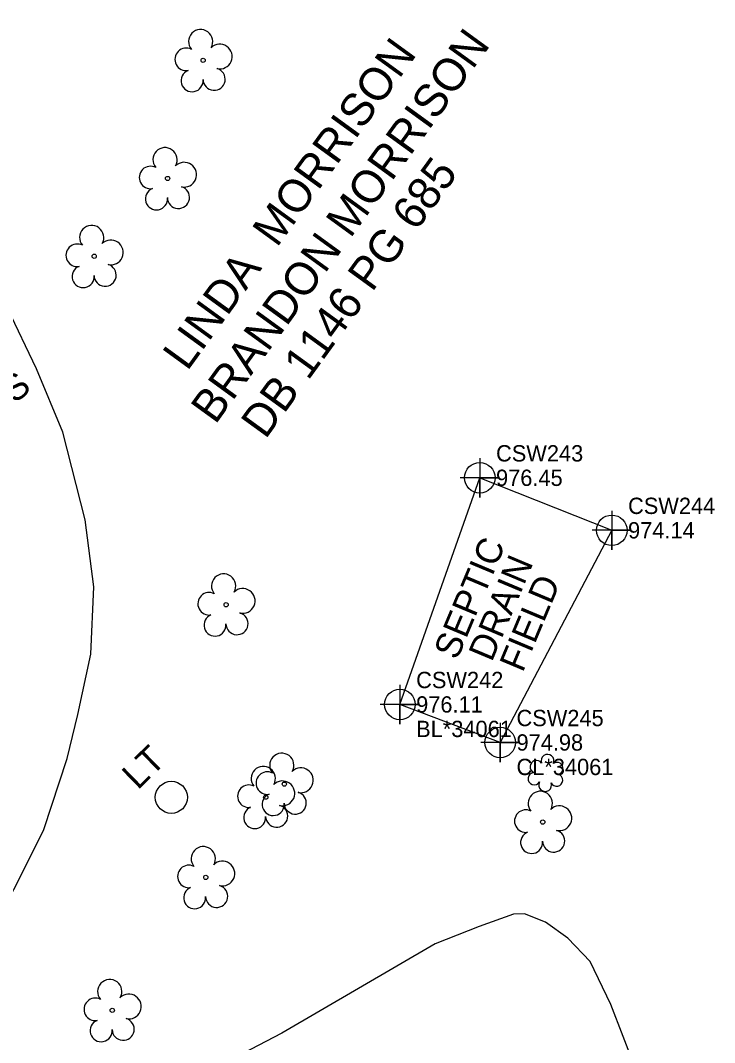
# Model space of a CAD drawing. Extents: x 1182322 to 1186765, y 572295 to 575411.
# Drawn here: x 1184965.5 to 1185072.1, y 574370 to 574526.7 of the extents above; entities that cross this region are included whole.
import ezdxf

# ---------------------------------------------------------------- set-up
doc = ezdxf.new("R2010")
doc.units = 0
for name, color, linetype in [('Exist Other Culture Area Outline', 7, 'Continuous'), ('Exist Other Culture Area Outline Cogo Comment', 7, 'Continuous'), ('Exist Other Culture Area Outline Cogo Elevation', 7, 'Continuous'), ('Exist Other Culture Area Outline Cogo Number', 7, 'Continuous'), ('Exist Other Culture Area Outline Cogo Point CELL', 7, 'Continuous'), ('Exist Other Culture Area Outline Text', 7, 'Continuous'), ('Exist Property Deed Book Text', 7, 'Continuous'), ('Exist Property Owner Text', 7, 'Continuous'), ('Exist Roads Soil', 7, 'Continuous'), ('Exist Utilities Other Pole CELL', 7, 'Continuous'), ('Exist Utilities Other Pole Text', 7, 'Continuous'), ('Exist Vegetation Shrub CELL', 7, 'Continuous'), ('Exist Vegetation Tree CELL', 7, 'Continuous')]:
    doc.layers.add(name, color=color, linetype=linetype)

msp = doc.modelspace()

# ---------------------------------------------------------------- linework, layer by layer
at = {"layer": 'Exist Other Culture Area Outline'}
msp.add_lwpolyline([(1185023.76, 574421.84), (1185036.02, 574456.59), (1185056.28, 574448.54), (1185039.16, 574416.01), (1185023.76, 574421.84)], dxfattribs=at)
at = {"layer": 'Exist Other Culture Area Outline Cogo Point CELL'}
for points in [[(1185036.02, 574459.59), (1185036.02, 574453.59), (1185036.02, 574456.59), (1185039.02, 574456.59), (1185033.02, 574456.59)], [(1185056.28, 574451.54), (1185056.28, 574445.54), (1185056.28, 574448.54), (1185059.28, 574448.54), (1185053.28, 574448.54)], [(1185023.76, 574424.84), (1185023.76, 574418.84), (1185023.76, 574421.84), (1185026.76, 574421.84), (1185020.76, 574421.84)], [(1185039.16, 574419.01), (1185039.16, 574413.01), (1185039.16, 574416.01), (1185042.16, 574416.01), (1185036.16, 574416.01)]]:
    msp.add_lwpolyline(points, dxfattribs=at)
for centre in [(1185036.02, 574456.59), (1185056.28, 574448.54), (1185023.76, 574421.84), (1185039.16, 574416.01)]:
    msp.add_circle(centre, 2.34, dxfattribs=at)
at = {"layer": 'Exist Roads Soil'}
for points in [[(1184937.36, 574369.22), (1184942.34, 574371.11), (1184947.86, 574374.54), (1184954.42, 574380.06), (1184960.79, 574387.07), (1184964.71, 574393.81), (1184969.12, 574402.68), (1184972.68, 574413.53), (1184974.34, 574420.28), (1184976.31, 574429.54), (1184976.78, 574439.88), (1184975.48, 574450.12), (1184972.05, 574463.58), (1184967.99, 574473.29), (1184963.53, 574482.61), (1184961.18, 574488.04), (1184960.42, 574492.21), (1184946.84, 574508.62), (1184943.34, 574514.99), (1184941.83, 574518.9), (1184941.51, 574523.22), (1184941.58, 574528.39), (1184942.62, 574532.86), (1184943.36, 574535.17)], [(1185061.81, 574361.11), (1185056.12, 574375.85), (1185052.98, 574382.41), (1185049.54, 574386), (1185046.09, 574388.48), (1185042.9, 574389.73), (1185041.18, 574389.71), (1185035.94, 574387.79), (1185029.17, 574385.14), (1185005.63, 574371.44), (1184999.65, 574368.33)]]:
    msp.add_lwpolyline(points, dxfattribs=at)
at = {"layer": 'Exist Utilities Other Pole CELL'}
msp.add_circle((1184988.69, 574407.6), 2.46, dxfattribs=at)
at = {"layer": 'Exist Vegetation Shrub CELL'}
msp.add_line((1185046.19, 574411.16), (1185046.19, 574411.16), dxfattribs=at)
for centre, radius, start, end in [((1185046.42, 574413.2), 0.99, 334.8391, 200.4717), ((1185044.7, 574412.29), 0.968, 35.8908, 245.4216), ((1185047.86, 574412.03), 0.929, 284.4567, 126.0861), ((1185044.39, 574410.46), 0.955, 95.1099, 327.9534), ((1185047.82, 574410.23), 0.937, 204.9913, 73.4601), ((1185046.06, 574409.48), 0.984, 151.2797, 21.387)]:
    msp.add_arc(centre, radius, start, end, dxfattribs=at)
at = {"layer": 'Exist Vegetation Tree CELL'}
for p, q in [((1184993.57, 574520.59), (1184993.57, 574520.59)), ((1184988.11, 574502.48), (1184988.11, 574502.48)), ((1184976.85, 574490.55), (1184976.85, 574490.55)), ((1184997.1, 574437.12), (1184997.1, 574437.12)), ((1185006.03, 574409.62), (1185006.03, 574409.62)), ((1185003.18, 574407.62), (1185003.18, 574407.62)), ((1185045.69, 574403.8), (1185045.69, 574403.8)), ((1184993.98, 574395.32), (1184993.98, 574395.32)), ((1184979.62, 574374.94), (1184979.62, 574374.94))]:
    msp.add_line(p, q, dxfattribs=at)
for centre in [(1184993.57, 574520.59), (1184988.11, 574502.48), (1184976.85, 574490.55), (1184997.1, 574437.12), (1185006.03, 574409.62), (1185003.18, 574407.62), (1185045.69, 574403.8), (1184993.98, 574395.32), (1184979.62, 574374.94)]:
    msp.add_circle(centre, 0.326, dxfattribs=at)
for centre, radius, start, end in [((1184993.19, 574523.46), 1.86, 330.1651, 219.7134), ((1184990.97, 574520.74), 1.73, 62.6636, 279.3457), ((1184996.12, 574521.17), 1.9, 257.1011, 134.1999), ((1184991.87, 574517.46), 1.69, 111.5671, 6.231), ((1184995.25, 574517.69), 1.7, 181.2822, 74.56), ((1184987.72, 574505.35), 1.86, 330.1651, 219.7134), ((1184990.66, 574503.06), 1.9, 257.1011, 134.1999), ((1184985.5, 574502.63), 1.73, 62.6636, 279.3457), ((1184986.4, 574499.35), 1.69, 111.5671, 6.231), ((1184989.78, 574499.58), 1.7, 181.2822, 74.56), ((1184976.47, 574493.42), 1.86, 330.1651, 219.7134), ((1184974.25, 574490.7), 1.73, 62.6636, 279.3457), ((1184979.4, 574491.14), 1.9, 257.1011, 134.1999), ((1184975.15, 574487.43), 1.69, 111.5671, 6.231), ((1184978.53, 574487.65), 1.7, 181.2822, 74.56), ((1184996.71, 574440), 1.86, 330.1651, 219.7134), ((1184994.49, 574437.28), 1.73, 62.6636, 279.3457), ((1184999.64, 574437.71), 1.9, 257.1011, 134.1999), ((1184995.39, 574434), 1.69, 111.5671, 6.231), ((1184998.77, 574434.23), 1.7, 181.2822, 74.56), ((1185005.64, 574412.5), 1.86, 330.1651, 219.7134), ((1185002.8, 574410.49), 1.86, 330.1651, 219.7134), ((1185008.57, 574410.21), 1.9, 257.1011, 134.1999), ((1185003.42, 574409.78), 1.73, 62.6636, 279.3457), ((1185000.58, 574407.77), 1.73, 62.6636, 279.3457), ((1185005.73, 574408.21), 1.9, 257.1011, 134.1999), ((1185004.32, 574406.5), 1.69, 111.5671, 6.231), ((1185007.7, 574406.73), 1.7, 181.2822, 74.56), ((1185045.3, 574406.67), 1.86, 330.1651, 219.7134), ((1185001.48, 574404.5), 1.69, 111.5671, 6.231), ((1185004.86, 574404.72), 1.7, 181.2822, 74.56), ((1185043.08, 574403.95), 1.73, 62.6636, 279.3457), ((1185048.24, 574404.39), 1.9, 257.1011, 134.1999), ((1185047.36, 574400.9), 1.7, 181.2822, 74.56), ((1185043.98, 574400.68), 1.69, 111.5671, 6.231), ((1184993.59, 574398.19), 1.86, 330.1651, 219.7134), ((1184991.37, 574395.47), 1.73, 62.6636, 279.3457), ((1184996.52, 574395.91), 1.9, 257.1011, 134.1999), ((1184992.27, 574392.2), 1.69, 111.5671, 6.231), ((1184995.65, 574392.42), 1.7, 181.2822, 74.56), ((1184979.24, 574377.81), 1.86, 330.1651, 219.7134), ((1184977.02, 574375.09), 1.73, 62.6636, 279.3457), ((1184982.17, 574375.53), 1.9, 257.1011, 134.1999), ((1184977.92, 574371.82), 1.69, 111.5671, 6.231), ((1184981.3, 574372.04), 1.7, 181.2822, 74.56)]:
    msp.add_arc(centre, radius, start, end, dxfattribs=at)

# ---------------------------------------------------------------- texts
at = {"layer": 'Exist Other Culture Area Outline Cogo Comment'}
for s, p in [('BL*34061', (1185026.26, 574416.84)), ('CL*34061', (1185041.66, 574411.01))]:
    msp.add_text(s, height=2.5, dxfattribs=at).set_placement(p)
at = {"layer": 'Exist Other Culture Area Outline Cogo Elevation'}
for s, p in [('976.45', (1185038.52, 574455.34)), ('974.14', (1185058.78, 574447.29)), ('976.11', (1185026.26, 574420.59)), ('974.98', (1185041.66, 574414.76))]:
    msp.add_text(s, height=2.5, dxfattribs=at).set_placement(p)
at = {"layer": 'Exist Other Culture Area Outline Cogo Number'}
for s, p in [('CSW243', (1185038.52, 574459.09)), ('CSW244', (1185058.78, 574451.04)), ('CSW242', (1185026.26, 574424.34)), ('CSW245', (1185041.66, 574418.51))]:
    msp.add_text(s, height=2.5, dxfattribs=at).set_placement(p)
at = {"layer": 'Exist Other Culture Area Outline Text'}
for s, rotation, p in [('STEPS', 39.8878, (1184953.97, 574458.91)), ('SEPTIC', 67.2315, (1185032.54, 574428.51)), ('DRAIN', 67.2315, (1185037.86, 574428.23)), ('FIELD', 67.2315, (1185042.61, 574426.61))]:
    msp.add_text(s, height=4, rotation=rotation, dxfattribs=at).set_placement(p)
at = {"layer": 'Exist Property Deed Book Text'}
msp.add_text('DB 1146 PG 685', height=5, rotation=54.0376, dxfattribs=at).set_placement((1185003.12, 574462.37))
at = {"layer": 'Exist Property Owner Text'}
for s, p in [('BRANDON MORRISON', (1184995.43, 574464.63)), ('LINDA  MORRISON', (1184991.13, 574472.83))]:
    msp.add_text(s, height=5, rotation=54.0376, dxfattribs=at).set_placement(p)
at = {"layer": 'Exist Utilities Other Pole Text'}
msp.add_text('LT', height=4, rotation=44.2318, dxfattribs=at).set_placement((1184983.54, 574408.64))

doc.saveas('drawing.dxf')
